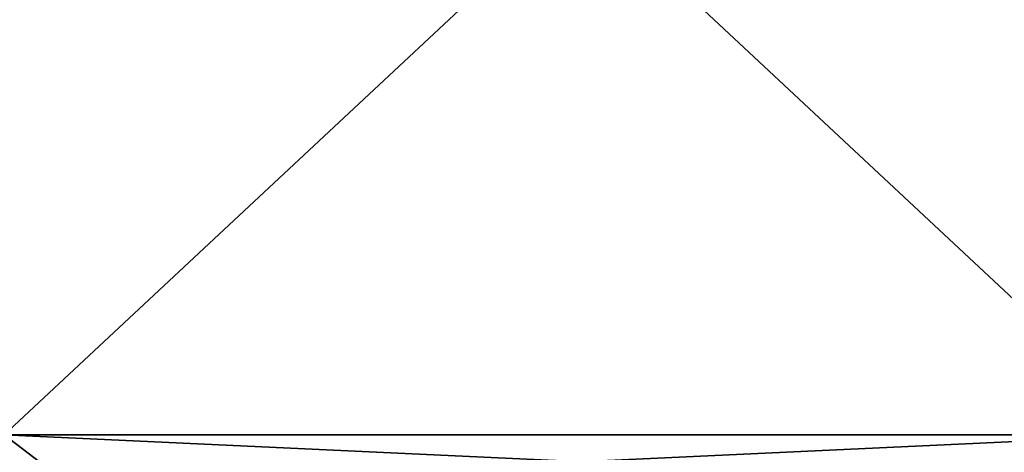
# Model space of a CAD drawing. Header units: metres. Extents: x -105 to 105, y -72 to 59.
# Tile 388 of 414: x 77.81 to 86.03, y 25.3 to 28.92. Entities that reach past the tile are written whole.
import ezdxf

# ---------------------------------------------------------------- set-up
doc = ezdxf.new("R2010")
doc.units = ezdxf.units.M
doc.layers.add('solid_509431_AD150_SW0001', color=7, linetype='CONTINUOUS')

msp = doc.modelspace()

# ---------------------------------------------------------------- linework, layer by layer
at = {"layer": 'solid_509431_AD150_SW0001'}
for points in [[(87.321823, 34.450001, 10.206499), (77.678177, 25.450001, 15.774263), (87.321823, 25.450001, 10.206499)], [(77.678177, 34.450001, 15.774263), (77.678177, 25.450001, 15.774263), (87.321823, 34.450001, 10.206499)], [(77.678177, 34.450001, -15.774263), (87.321823, 25.450001, -10.206499), (77.678177, 25.450001, -15.774263)], [(87.321823, 34.450001, -10.206499), (87.321823, 25.450001, -10.206499), (77.678177, 34.450001, -15.774263)], [(77.678177, 25.450001, -15.774263), (78.232857, 25.027073, -15.454017), (77.717049, 22.450001, -14.24316)], [(78.232864, 25.027069, 15.454014), (77.678177, 25.450001, 15.774263), (77.717049, 22.450001, 14.24316)], [(87.321823, 25.450001, 10.206499), (77.678177, 25.450001, 15.774263), (78.232864, 25.027069, 15.454014)], [(77.678177, 25.450001, -15.774263), (87.321823, 25.450001, -10.206499), (86.767136, 25.027069, -10.526749)], [(77.678177, 25.450001, -15.774263), (86.767136, 25.027069, -10.526749), (78.232857, 25.027073, -15.454017)], [(87.321823, 25.450001, 10.206499), (78.232864, 25.027069, 15.454014), (86.767143, 25.027073, 10.526746)], [(87.321823, 25.450001, -10.206499), (86.172478, 22.450001, -9.242609), (85.876617, 22.450001, -9.589014)], [(86.767136, 25.027069, -10.526749), (87.321823, 25.450001, -10.206499), (85.876617, 22.450001, -9.589014)], [(87.321823, 25.450001, 10.206499), (85.876617, 22.450001, 9.589014), (86.172478, 22.450001, 9.242609)], [(87.321823, 25.450001, 10.206499), (86.767143, 25.027073, 10.526746), (85.876617, 22.450001, 9.589014)]]:
    msp.add_3dface(points, dxfattribs=at)

doc.saveas('drawing.dxf')
